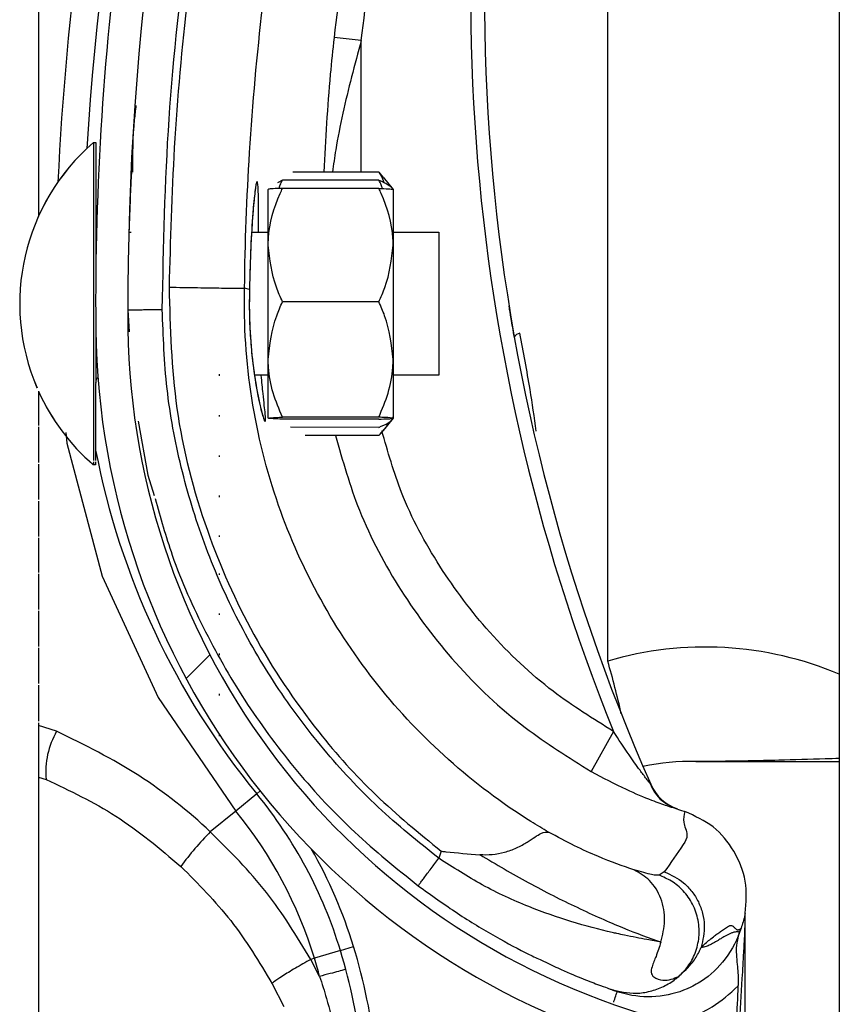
# Model space of a CAD drawing. Header units: inches. Extents: x 170 to 284, y 215 to 248.
# Tile 798 of 1056: x 235.4566 to 235.5179, y 224.2267 to 224.3004. Entities that reach past the tile are written whole.
import ezdxf

# ---------------------------------------------------------------- set-up
doc = ezdxf.new("R2010")
doc.units = ezdxf.units.IN
doc.header["$LTSCALE"] = 0.25
doc.header["$MEASUREMENT"] = 0
doc.layers.add('RH FRONT OF HOOD', color=7, linetype='Continuous')

msp = doc.modelspace()

# ---------------------------------------------------------------- hatches: boundary and pattern name
at = {"layer": 'RH FRONT OF HOOD'}
h = msp.add_hatch(dxfattribs=at)
h.set_pattern_fill('ANSI31', color=256, scale=0.34241245, angle=2.8e-322, style=0)
h.set_pattern_definition([(45, (225.4196035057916, 218.4993357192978), (-0.03026527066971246, 0.03026527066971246), [])])
edge = h.paths.add_edge_path(flags=0)
edge.add_arc((235.4928707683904, 224.1879290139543), 0.001712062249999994, 450.0000000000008, 472.2104203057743)
edge.add_line((235.4922235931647, 224.1895140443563), (235.4913110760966, 224.191748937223))
edge.add_arc((235.4928707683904, 224.1879290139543), 0.004126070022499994, 449.9999999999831, 472.2104203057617, ccw=False)
edge.add_arc((235.4928707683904, 224.1790262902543), 0.01302879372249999, 401.4761673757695, 449.99999999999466, ccw=False)
edge.add_arc((235.4886248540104, 224.1758760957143), 0.01830194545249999, 360, 400.06137300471, ccw=False)
edge.add_arc((235.4951649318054, 224.1758760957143), 0.01176186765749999, 292.1408576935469, 360, ccw=False)
edge.add_arc((235.4928707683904, 224.1791290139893), 0.01566536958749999, 235.2570680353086, 295.4307998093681, ccw=False)
edge.add_arc((235.4981096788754, 224.1872441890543), 0.02532140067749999, 212.8542481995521, 235.9809333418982, ccw=False)
edge.add_arc((235.4899602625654, 224.1808753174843), 0.01504902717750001, 172.1557183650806, 209.3146496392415, ccw=False)
edge.add_arc((235.5023898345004, 224.1795399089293), 0.02754708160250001, 453.308503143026, 532.9325737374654, ccw=False)
edge.add_arc((235.4991369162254, 224.2156301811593), 0.008748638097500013, 280.9586189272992, 427.9414322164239)
edge.add_arc((235.5189966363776, 224.2779834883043), 0.05672062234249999, 179.5706357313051, 253.00989973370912, ccw=False)
edge.add_arc((235.6773283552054, 224.2791819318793), 0.2150521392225, 163.4260275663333, 180.2060536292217, ccw=False)
edge.add_arc((235.4985548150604, 224.3313313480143), 0.02884824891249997, 465.15884346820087, 521.4137567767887, ccw=False)
edge.add_arc((235.4812287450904, 224.3858776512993), 0.0284373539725, 290.1205938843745, 343.7190675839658)
edge.add_arc((235.4940692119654, 224.3817002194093), 0.01494630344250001, 345.2914408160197, 400.5471921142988)
edge.add_arc((235.4906450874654, 224.3798854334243), 0.0187470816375, 397.9578745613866, 431.4396159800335)
edge.add_arc((235.4928707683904, 224.3847134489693), 0.0134739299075, 433.877557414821, 472.2736457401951)
edge.add_arc((235.4903026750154, 224.3917329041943), 0.006011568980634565, 474.982532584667, 495.7175736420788)
edge.add_arc((235.5000956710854, 224.3844737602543), 0.01816498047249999, 500.8992600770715, 540.0000000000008)
edge.add_arc((235.4928707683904, 224.3844737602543), 0.01094007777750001, 180, 270)
edge.add_arc((235.4928707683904, 224.3753998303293), 0.001866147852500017, 270, 285.642246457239)
edge.add_line((235.4933739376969, 224.3736027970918), (235.4940248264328, 224.3712781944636))
edge.add_arc((235.4928707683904, 224.3753998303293), 0.004280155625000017, 270.00000000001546, 285.6422464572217, ccw=False)
edge.add_arc((235.4928707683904, 224.3844737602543), 0.01335408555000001, 179.9999999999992, 270.00000000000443, ccw=False)
edge.add_arc((235.5000956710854, 224.3844737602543), 0.020578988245, 500.61135831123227, 540, ccw=False)
edge.add_arc((235.4903026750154, 224.3917329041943), 0.008425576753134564, 474.57766718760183, 496.4997109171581, ccw=False)
edge.add_arc((235.4928707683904, 224.3847134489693), 0.01588793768, 433.6903022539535, 472.4705806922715, ccw=False)
edge.add_arc((235.4906450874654, 224.3798854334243), 0.02116108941, 398.1045307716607, 431.57717173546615, ccw=False)
edge.add_arc((235.4940692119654, 224.3817002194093), 0.01736031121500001, 345.180248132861, 400.3658533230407, ccw=False)
edge.add_arc((235.4812287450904, 224.3858776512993), 0.030851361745, 289.9181572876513, 343.77953759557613, ccw=False)
edge.add_arc((235.4985548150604, 224.3313313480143), 0.02643424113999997, 464.9417095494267, 521.3236131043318)
edge.add_arc((235.6773283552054, 224.2791819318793), 0.21263813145, 523.4376684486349, 540.2096895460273)
edge.add_arc((235.5189966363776, 224.2779834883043), 0.05430661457, 539.5566266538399, 613.1145348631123)
edge.add_arc((235.4991369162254, 224.2156301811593), 0.01116264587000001, 280.0610388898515, 428.5290871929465, ccw=False)
edge.add_arc((235.5023898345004, 224.1795399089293), 0.02513307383, 452.9714001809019, 532.9706577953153)
edge.add_arc((235.4899602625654, 224.1808753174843), 0.01263501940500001, 532.0830472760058, 568.9826967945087)
edge.add_arc((235.4981096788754, 224.1872441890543), 0.022907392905, 213.0443063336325, 236.0197152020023)
edge.add_arc((235.4928707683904, 224.1791290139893), 0.01325136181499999, 235.1922404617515, 295.7352497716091)
edge.add_arc((235.4951649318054, 224.1758760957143), 0.009347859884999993, 291.7225241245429, 360)
edge.add_arc((235.4886248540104, 224.1758760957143), 0.01588793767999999, 360, 399.952178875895)
edge.add_arc((235.4928707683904, 224.1790262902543), 0.01061478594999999, 401.6345013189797, 450.0000000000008)

# ---------------------------------------------------------------- linework, layer by layer
for p, q in [((235.4579948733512, 224.3444764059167), (235.4579948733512, 224.285685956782)), ((235.5179170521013, 224.3444764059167), (235.5179170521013, 220.1798849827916)), ((235.5005924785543, 224.2524116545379), (235.5005924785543, 224.3178323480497)), ((235.4821542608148, 224.2988486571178), (235.4801128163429, 224.2990688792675)), ((235.482151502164, 224.2889969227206), (235.4821542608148, 224.2988486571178)), ((235.462109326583, 224.2912044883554), (235.4621041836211, 224.2687144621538)), ((235.4621077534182, 224.2912044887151), (235.462109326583, 224.2912044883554)), ((235.462109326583, 224.2912044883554), (235.4622805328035, 224.2912044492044)), ((235.4622805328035, 224.2912044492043), (235.462277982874, 224.2800536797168)), ((235.4649657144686, 224.2892678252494), (235.4649658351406, 224.2892700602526)), ((235.4762588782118, 224.2883916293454), (235.4758719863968, 224.2882054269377)), ((235.4834666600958, 224.2883899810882), (235.4762588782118, 224.2883916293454)), ((235.4834667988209, 224.2889966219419), (235.4770317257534, 224.288998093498)), ((235.4834667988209, 224.2889966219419), (235.4837716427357, 224.2886074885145)), ((235.483794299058, 224.2886257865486), (235.4845365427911, 224.2877067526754)), ((235.4751877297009, 224.2835394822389), (235.4751886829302, 224.2877079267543)), ((235.4834665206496, 224.2877801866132), (235.4762587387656, 224.2877818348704)), ((235.4845365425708, 224.2877057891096), (235.4845355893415, 224.2835373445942)), ((235.4647567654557, 224.2845011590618), (235.4649279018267, 224.2845011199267)), ((235.4739452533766, 224.2844990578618), (235.4751879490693, 224.2844987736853)), ((235.4845358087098, 224.2844966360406), (235.4879599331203, 224.2844958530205)), ((235.4879599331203, 224.2844958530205), (235.4879576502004, 224.2745127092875)), ((235.4751857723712, 224.2749801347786), (235.4751877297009, 224.2835394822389)), ((235.4845355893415, 224.2835373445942), (235.4845336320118, 224.2749779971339)), ((235.4737868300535, 224.2802137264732), (235.4734166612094, 224.2803181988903)), ((235.4737868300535, 224.2802137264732), (235.4737869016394, 224.2802135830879)), ((235.4834645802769, 224.2792949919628), (235.4762567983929, 224.2792966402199)), ((235.4646907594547, 224.2787046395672), (235.4647921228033, 224.2770613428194)), ((235.4622774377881, 224.2776700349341), (235.4622753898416, 224.2687144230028)), ((235.4751847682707, 224.2705892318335), (235.4751857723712, 224.2749801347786)), ((235.4845336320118, 224.2749779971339), (235.4845326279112, 224.2705870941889)), ((235.4879576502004, 224.2745127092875), (235.4879574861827, 224.2737954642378)), ((235.4715201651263, 224.2738697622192), (235.4715201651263, 224.2737543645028)), ((235.4751855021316, 224.2737983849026), (235.4741646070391, 224.2737986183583)), ((235.4879574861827, 224.2737954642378), (235.4845333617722, 224.2737962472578)), ((235.4579948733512, 224.2726124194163), (235.4579948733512, 224.2700524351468)), ((235.4715201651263, 224.2708222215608), (235.4715201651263, 224.2707079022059)), ((235.4834626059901, 224.2706614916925), (235.476254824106, 224.2706631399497)), ((235.4579948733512, 224.2699444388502), (235.4579948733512, 224.2672661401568)), ((235.465457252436, 224.2703656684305), (235.4661862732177, 224.2663326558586)), ((235.4834625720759, 224.2705131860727), (235.4762547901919, 224.2705148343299)), ((235.4834624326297, 224.2699033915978), (235.4768543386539, 224.2699049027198)), ((235.4845326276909, 224.2705861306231), (235.4837899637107, 224.2696674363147)), ((235.4834622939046, 224.2692967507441), (235.4779448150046, 224.2692980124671)), ((235.4621041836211, 224.2687144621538), (235.4621038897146, 224.2674292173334)), ((235.4622753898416, 224.2687144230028), (235.4622750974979, 224.2674360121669)), ((235.465621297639, 224.2689556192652), (235.4656212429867, 224.2689559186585)), ((235.4715201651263, 224.267802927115), (235.4715201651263, 224.2676893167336)), ((235.4579948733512, 224.2671587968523), (235.4579948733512, 224.264495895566)), ((235.4621038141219, 224.2670986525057), (235.4621022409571, 224.2670986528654)), ((235.462103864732, 224.2673199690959), (235.4621038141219, 224.2670986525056)), ((235.4622750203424, 224.2670986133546), (235.4621038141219, 224.2670986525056)), ((235.4622750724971, 224.2673266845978), (235.4622750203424, 224.2670986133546)), ((235.4661862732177, 224.2663326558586), (235.4666478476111, 224.2648134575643)), ((235.4715201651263, 224.2648010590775), (235.4715201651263, 224.2646903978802)), ((235.4579948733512, 224.2643912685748), (235.4579948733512, 224.2617406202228)), ((235.4715201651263, 224.2618154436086), (235.4715201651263, 224.2617026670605)), ((235.4579948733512, 224.2616340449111), (235.4579948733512, 224.2590401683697)), ((235.4579948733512, 224.258933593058), (235.4579948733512, 224.256282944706)), ((235.4715201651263, 224.2589715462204), (235.4715201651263, 224.2588587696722)), ((235.4579948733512, 224.2561783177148), (235.4579948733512, 224.2535154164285)), ((235.4715201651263, 224.2559838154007), (235.4715201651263, 224.2558731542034)), ((235.4579948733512, 224.253408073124), (235.4579948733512, 224.2507297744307)), ((235.4715201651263, 224.2529848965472), (235.4715201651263, 224.2528712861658)), ((235.4579948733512, 224.250621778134), (235.4579948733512, 224.2479184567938)), ((235.4715201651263, 224.2499663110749), (235.4715201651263, 224.24985199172)), ((235.4579948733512, 224.2478094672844), (235.4579948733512, 224.080238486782)), ((235.4593588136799, 224.2471694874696), (235.4579948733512, 224.247604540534)), ((235.5010251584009, 224.2471490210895), (235.4993421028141, 224.2441693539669)), ((235.4715201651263, 224.246919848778), (235.4715201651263, 224.2468044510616)), ((235.4579948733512, 224.2437406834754), (235.4585634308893, 224.2435669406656)), ((235.4743255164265, 224.2424898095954), (235.4745845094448, 224.2427018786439)), ((235.4743255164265, 224.2424898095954), (235.472752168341, 224.2412015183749)), ((235.472752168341, 224.2412015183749), (235.470855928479, 224.2396488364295)), ((235.5056162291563, 224.2414255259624), (235.5060348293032, 224.24127853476)), ((235.5060348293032, 224.24127853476), (235.5063668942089, 224.2411547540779)), ((235.4881326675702, 224.2381955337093), (235.4879502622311, 224.2376667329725)), ((235.5048214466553, 224.2366582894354), (235.5044359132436, 224.2363961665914)), ((235.5108807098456, 224.2335372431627), (235.5108807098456, 224.2335591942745)), ((235.5105511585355, 224.2324254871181), (235.5104548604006, 224.2321463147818)), ((235.5108807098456, 224.1805833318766), (235.5108807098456, 224.2330055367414)), ((235.4805866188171, 224.2307785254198), (235.4815692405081, 224.2310779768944)), ((235.4786414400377, 224.2301857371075), (235.4783757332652, 224.2301047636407)), ((235.4805866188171, 224.2307785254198), (235.4786414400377, 224.2301857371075)), ((235.4790297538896, 224.2288290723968), (235.4783757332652, 224.2301047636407)), ((235.4754854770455, 224.2282797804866), (235.4763567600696, 224.2265748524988)), ((235.5008114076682, 224.2278705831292), (235.5009782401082, 224.2278113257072)), ((235.5010567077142, 224.227783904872), (235.5013074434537, 224.2276963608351))]:
    msp.add_line(p, q, dxfattribs=at)
at = {"layer": 'RH FRONT OF HOOD', "flags": 128}
msp.add_lwpolyline([(235.4600371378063, 224.2695293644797), (235.4601103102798, 224.2687325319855), (235.4627685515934, 224.2587776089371), (235.4669411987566, 224.2496933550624), (235.4727521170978, 224.2412015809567), (235.472752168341, 224.2412015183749), (235.472752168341, 224.2412015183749)], dxfattribs=at)
at = {"layer": 'RH FRONT OF HOOD'}
for centre, radius, start, end in [((235.6772931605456, 224.2777984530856), 0.2160622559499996, 161.092978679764, 176.5597220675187), ((235.6773283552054, 224.2791819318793), 0.2150521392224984, 163.4260275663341, 180.2060536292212), ((235.6773283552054, 224.2791819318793), 0.2126381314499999, 163.4376684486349, 180.2096895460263), ((235.6368884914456, 224.3020926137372), 0.1465525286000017, 165.3406183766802, 202.0185750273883), ((235.6368884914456, 224.3020926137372), 0.1455252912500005, 165.3544246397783, 203.870550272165), ((235.6772931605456, 224.2777984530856), 0.2180957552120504, 167.1792232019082, 177.2535733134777), ((235.4725244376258, 224.2791491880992), 0.01593228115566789, 130.8294767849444, 203.262753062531), ((235.4725260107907, 224.2791491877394), 0.01593228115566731, 130.8294767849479, 203.2623082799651), ((235.4628269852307, 224.2850494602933), 0.0005478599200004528, 179.9868977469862, 208.3635278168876), ((235.5189966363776, 224.2779834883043), 0.05672062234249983, 179.5706357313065, 253.009899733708), ((235.5189966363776, 224.2779834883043), 0.05430661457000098, 179.5566266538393, 253.114534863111), ((235.4940877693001, 224.2764140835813), 0.0005320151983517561, 98.82251519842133, 154.8284159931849), ((235.4628242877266, 224.2732533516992), 0.0005478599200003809, 134.5651049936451, 179.98689774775), ((235.4725260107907, 224.2791491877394), 0.01593228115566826, 204.2089178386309, 229.1443187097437), ((235.4725244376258, 224.2791491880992), 0.01593228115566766, 204.2227105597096, 229.1443187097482), ((235.5190986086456, 224.2791509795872), 0.05786770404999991, 190.9018913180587, 219.3113539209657), ((235.5078891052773, 224.2277891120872), 0.02568093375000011, 67.01549504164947, 106.5066258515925), ((235.4443704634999, 224.2358897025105), 0.05859940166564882, 12.39253660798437, 16.37646921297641), ((235.4646553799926, 224.2441110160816), 0.006116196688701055, 149.995964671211, 185.1035778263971), ((235.5067717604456, 224.2277891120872), 0.01712062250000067, 88.6104970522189, 101.9466001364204), ((235.5071993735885, 224.245418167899), 0.0005136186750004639, 268.6104970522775, 270.0142555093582), ((235.5069423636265, 224.2445883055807), 0.003424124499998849, 203.8705502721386, 250.622411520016), ((235.4478325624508, 224.2207968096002), 0.03424124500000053, 16.94846748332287, 39.31135392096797), ((235.4478325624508, 224.2207968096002), 0.0322077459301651, 16.94846748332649, 39.31135392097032), ((235.4872691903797, 224.2234489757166), 0.02306145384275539, 135.3749046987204, 143.8386130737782), ((235.4478325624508, 224.2207968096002), 0.03526848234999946, 16.94846748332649, 29.83866097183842), ((235.4393165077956, 224.2182015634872), 0.04417120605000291, 355.7713036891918, 16.9484674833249), ((235.4393165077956, 224.2182015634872), 0.04111046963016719, 14.98049646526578, 16.94846748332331), ((235.4393165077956, 224.2182015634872), 0.04314396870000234, 355.771303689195, 16.94846748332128)]:
    msp.add_arc(centre, radius, start, end, dxfattribs=at)
for points, knots in [([(235.4672588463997, 224.2787103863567), (235.4673576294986, 224.2834657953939), (235.4675557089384, 224.2930013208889), (235.4691652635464, 224.3073102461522), (235.4716220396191, 224.3216198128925), (235.4741193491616, 224.3310236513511), (235.4753710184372, 224.3357369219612)], [0, 0, 0, 0, 0.2468628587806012, 0.4950083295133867, 0.74689458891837, 1, 1, 1, 1]), ([(235.4877024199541, 224.3360038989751), (235.4872743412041, 224.3345745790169), (235.4856894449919, 224.3292827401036), (235.4833942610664, 224.3199846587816), (235.4813276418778, 224.3090753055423), (235.4804763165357, 224.30206300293), (235.4801128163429, 224.2990688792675)], [0, 0, 0, 0, 0.1185397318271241, 0.4388752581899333, 0.7604101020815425, 1, 1, 1, 1]), ([(235.4757838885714, 224.33524860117), (235.4748098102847, 224.3316184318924), (235.472858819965, 224.3243475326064), (235.4706805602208, 224.3132667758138), (235.469069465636, 224.3020841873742), (235.4680587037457, 224.2911155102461), (235.4678640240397, 224.2838676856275), (235.4677705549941, 224.2803878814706)], [0, 0, 0, 0, 0.2027568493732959, 0.4061035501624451, 0.6088604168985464, 0.8122072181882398, 1, 1, 1, 1]), ([(235.4821542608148, 224.2988486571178), (235.4825139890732, 224.3018117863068), (235.4833546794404, 224.308736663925), (235.4853985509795, 224.3195332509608), (235.4876688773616, 224.328735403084), (235.4892416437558, 224.3339867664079), (235.4896652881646, 224.3354012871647)], [0, 0, 0, 0, 0.2395900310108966, 0.5599255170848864, 0.8814604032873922, 0.9999999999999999, 0.9999999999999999, 0.9999999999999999, 0.9999999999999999]), ([(235.4734166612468, 224.2803182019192), (235.4734166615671, 224.2803182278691), (235.473458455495, 224.2837045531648), (235.4737215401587, 224.2907512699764), (235.4746734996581, 224.3014244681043), (235.4762481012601, 224.312300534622), (235.4783665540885, 224.3230878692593), (235.480264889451, 224.3301629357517), (235.4812140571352, 224.3337004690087)], [0, 0, 0, 0, 1.439079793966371e-06, 0.1877923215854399, 0.3908439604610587, 0.5938956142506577, 0.7969478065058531, 1, 1, 1, 1]), ([(235.4801128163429, 224.2990688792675), (235.480015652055, 224.2981510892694), (235.4796607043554, 224.2947983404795), (235.4794749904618, 224.291438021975), (235.4793401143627, 224.2889975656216)], [0, 0, 0, 0, 0.2737425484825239, 0.9999999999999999, 0.9999999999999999, 0.9999999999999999, 0.9999999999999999]), ([(235.4821542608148, 224.2988486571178), (235.4819071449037, 224.2979397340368), (235.4811694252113, 224.2952263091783), (235.4804111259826, 224.2919322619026), (235.4800716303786, 224.289551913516), (235.4799925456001, 224.2889974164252)], [0, 0, 0, 0, 0.2786878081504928, 0.8319718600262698, 1, 1, 1, 1]), ([(235.4650542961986, 224.2889810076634), (235.4650597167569, 224.2902982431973), (235.4650666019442, 224.2919713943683), (235.4652720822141, 224.2936296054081), (235.4653157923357, 224.2939823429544)], [0, 0, 0, 0, 0.7872782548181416, 1, 1, 1, 1]), ([(235.4649657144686, 224.2892678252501), (235.4649604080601, 224.2891707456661), (235.4649550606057, 224.2890729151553), (235.4649171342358, 224.2883216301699), (235.4648605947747, 224.2872207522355), (235.464799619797, 224.2854071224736), (235.4647691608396, 224.2845011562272)], [0, 0, 0, 0, 0.3307707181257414, 0.3333292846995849, 0.6669765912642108, 1, 1, 1, 1]), ([(235.4744506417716, 224.2844989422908), (235.4744535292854, 224.284818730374), (235.4744643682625, 224.2860191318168), (235.4744594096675, 224.2874105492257), (235.474412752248, 224.2882700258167), (235.4743241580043, 224.2883574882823), (235.4741976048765, 224.2877067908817), (235.4740291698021, 224.2859844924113), (235.473866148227, 224.2834284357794), (235.4738138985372, 224.2813107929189), (235.4737868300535, 224.2802137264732)], [0, 0, 0, 0, 0.05114929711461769, 0.1920011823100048, 0.3334894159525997, 0.422421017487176, 0.5646212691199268, 0.7065362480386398, 0.8479681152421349, 1, 1, 1, 1]), ([(235.4760039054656, 224.2877704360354), (235.4760265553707, 224.2878619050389), (235.4760796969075, 224.2880765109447), (235.476193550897, 224.2882767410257), (235.4762588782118, 224.2883916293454)], [0, 0, 0, 0, 0.4262184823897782, 1, 1, 1, 1]), ([(235.4837213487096, 224.2877686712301), (235.4836987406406, 224.2878601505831), (235.4836456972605, 224.2880747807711), (235.4835319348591, 224.2882750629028), (235.4834666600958, 224.2883899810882)], [0, 0, 0, 0, 0.4262184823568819, 1, 1, 1, 1]), ([(235.4834666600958, 224.2883899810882), (235.4837186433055, 224.2882799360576), (235.4842285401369, 224.288057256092), (235.4845130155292, 224.2877860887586), (235.4845321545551, 224.2876308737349), (235.4845365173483, 224.2875954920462)], [0, 0, 0, 0, 0.4299704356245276, 0.8700602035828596, 1, 1, 1, 1]), ([(235.4838534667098, 224.2882036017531), (235.4837985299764, 224.288384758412), (235.483715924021, 224.2886571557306), (235.4835293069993, 224.2889114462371), (235.4834667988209, 224.2889966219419)], [0, 0, 0, 0, 0.6650456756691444, 1, 1, 1, 1]), ([(235.4742490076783, 224.2878406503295), (235.4742491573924, 224.2878411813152), (235.474256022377, 224.2878655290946), (235.4742244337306, 224.2877286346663), (235.4741798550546, 224.2874134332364), (235.4741325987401, 224.2869503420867), (235.474108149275, 224.2867107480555)], [0, 0, 0, 0, 0.005301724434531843, 0.2431048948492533, 0.6083977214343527, 1, 1, 1, 1]), ([(235.4751877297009, 224.283539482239), (235.4751911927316, 224.2837073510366), (235.4752182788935, 224.2850203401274), (235.4756499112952, 224.2864599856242), (235.4761994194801, 224.2876530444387), (235.4762587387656, 224.2877818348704)], [0, 0, 0, 0, 0.1156468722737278, 0.904534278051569, 1, 1, 1, 1]), ([(235.4762587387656, 224.2877818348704), (235.476006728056, 224.2877716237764), (235.4754967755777, 224.2877509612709), (235.4752122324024, 224.2877257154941), (235.4751930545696, 224.287711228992), (235.4751886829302, 224.2877079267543)], [0, 0, 0, 0, 0.4299704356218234, 0.8700602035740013, 0.9999999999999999, 0.9999999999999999, 0.9999999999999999, 0.9999999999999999]), ([(235.4845355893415, 224.2835373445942), (235.4845322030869, 224.2837052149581), (235.4845057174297, 224.2850182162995), (235.484074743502, 224.286458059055), (235.4835257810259, 224.2876513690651), (235.4834665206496, 224.2877801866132)], [0, 0, 0, 0, 0.1156468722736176, 0.9045342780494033, 0.9999999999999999, 0.9999999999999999, 0.9999999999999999, 0.9999999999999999]), ([(235.4834665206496, 224.2877801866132), (235.4837185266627, 224.287769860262), (235.4842284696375, 224.2877489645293), (235.4845130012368, 224.287723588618), (235.4845321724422, 224.2877090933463), (235.4845365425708, 224.2877057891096)], [0, 0, 0, 0, 0.4299704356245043, 0.8700602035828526, 0.9999999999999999, 0.9999999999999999, 0.9999999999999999, 0.9999999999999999]), ([(235.474108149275, 224.2867107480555), (235.4741034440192, 224.2866671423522), (235.474068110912, 224.2863396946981), (235.473995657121, 224.2853994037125), (235.4739036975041, 224.2839042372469), (235.4738306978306, 224.2821278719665), (235.4737956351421, 224.2808580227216), (235.4737876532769, 224.2802082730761), (235.4737876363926, 224.2802068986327)], [0, 0, 0, 0, 0.03583539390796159, 0.2690981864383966, 0.5116419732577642, 0.7561140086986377, 0.9994840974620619, 1, 1, 1, 1]), ([(235.4762567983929, 224.2792966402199), (235.4760939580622, 224.2796550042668), (235.4754778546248, 224.2810108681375), (235.4753107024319, 224.2824677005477), (235.4751877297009, 224.2835394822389)], [0, 0, 0, 0, 0.2643068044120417, 1, 1, 1, 1]), ([(235.4834645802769, 224.2792949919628), (235.4836275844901, 224.2796532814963), (235.484244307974, 224.2810088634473), (235.4844121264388, 224.2824656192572), (235.4845355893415, 224.2835373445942)], [0, 0, 0, 0, 0.2643068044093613, 1, 1, 1, 1]), ([(235.4677701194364, 224.2803878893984), (235.4678528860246, 224.2773505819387), (235.4680211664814, 224.2711751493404), (235.4703106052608, 224.2623881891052), (235.4739249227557, 224.2542215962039), (235.4783397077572, 224.2476415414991), (235.4831487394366, 224.2422568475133), (235.486462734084, 224.2395563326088), (235.4881326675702, 224.2381955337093)], [0, 0, 0, 0, 0.1870908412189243, 0.3803918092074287, 0.5558755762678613, 0.7364481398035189, 0.8671952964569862, 1, 1, 1, 1]), ([(235.4677701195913, 224.2803878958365), (235.4684942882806, 224.2803765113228), (235.4699426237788, 224.2803537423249), (235.4717837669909, 224.2803257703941), (235.4730987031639, 224.2803097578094), (235.4733106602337, 224.2803153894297), (235.4734166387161, 224.2803182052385)], [0, 0, 0, 0, 0.2500007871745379, 0.5000009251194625, 0.7500005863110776, 1, 1, 1, 1]), ([(235.4961599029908, 224.2396276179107), (235.495718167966, 224.2398903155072), (235.4930706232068, 224.2414647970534), (235.488545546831, 224.2448961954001), (235.4832144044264, 224.2504975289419), (235.4789261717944, 224.2569373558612), (235.4756768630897, 224.2641633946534), (235.4737172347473, 224.2720382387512), (235.4733464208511, 224.2775662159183), (235.4734166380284, 224.2803181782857), (235.4734166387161, 224.2803182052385)], [0, 0, 0, 0, 0.03155846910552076, 0.1891461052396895, 0.34673388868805, 0.5043277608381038, 0.6619226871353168, 0.8309600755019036, 0.9999983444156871, 1, 1, 1, 1]), ([(235.4737882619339, 224.2802046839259), (235.4737869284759, 224.2801622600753), (235.4737660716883, 224.2794987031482), (235.4737713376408, 224.2781671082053), (235.4738652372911, 224.2763435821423), (235.4739845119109, 224.2750391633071), (235.474071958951, 224.2744443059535), (235.4740887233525, 224.2743302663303)], [0, 0, 0, 0, 0.02096907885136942, 0.3279800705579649, 0.6261032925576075, 0.928320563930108, 1, 1, 1, 1]), ([(235.4737869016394, 224.2802135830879), (235.4737791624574, 224.2797585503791), (235.4737547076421, 224.2783207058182), (235.4738774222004, 224.2759104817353), (235.474193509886, 224.2733690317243), (235.4745765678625, 224.2714418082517), (235.4748587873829, 224.2704578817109), (235.4750039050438, 224.2702219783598), (235.4749921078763, 224.2707800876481), (235.4748342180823, 224.2720316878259), (235.4747148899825, 224.2733185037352), (235.4746703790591, 224.2737985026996)], [0, 0, 0, 0, 0.05799721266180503, 0.1832636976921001, 0.306412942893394, 0.4347166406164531, 0.5675677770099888, 0.660949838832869, 0.7922661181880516, 0.9225125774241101, 1, 1, 1, 1]), ([(235.4751857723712, 224.2749801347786), (235.4753138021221, 224.2760912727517), (235.4754845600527, 224.2775732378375), (235.4761022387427, 224.2789517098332), (235.4762567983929, 224.2792966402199)], [0, 0, 0, 0, 0.7497733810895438, 0.9999999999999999, 0.9999999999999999, 0.9999999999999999, 0.9999999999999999]), ([(235.4845336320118, 224.2749779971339), (235.4844061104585, 224.2760891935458), (235.4842360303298, 224.2775712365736), (235.4836189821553, 224.2789499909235), (235.4834645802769, 224.2792949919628)], [0, 0, 0, 0, 0.7497733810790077, 1, 1, 1, 1]), ([(235.4936062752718, 224.2766403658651), (235.4935204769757, 224.2771325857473), (235.493358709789, 224.278060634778), (235.4932206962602, 224.2789155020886), (235.493212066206, 224.2789692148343), (235.4932087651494, 224.2789897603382)], [0, 0, 0, 0, 0.4108597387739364, 0.7746496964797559, 1, 1, 1, 1]), ([(235.4646907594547, 224.2787046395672), (235.4647250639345, 224.2787047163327), (235.464777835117, 224.2787048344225), (235.4650980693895, 224.2787055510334), (235.465429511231, 224.2787062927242), (235.4658409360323, 224.2787072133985), (235.4664388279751, 224.2787085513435), (235.4669357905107, 224.2787096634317), (235.4672588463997, 224.2787103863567)], [0, 0, 0, 0, 0.2394568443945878, 0.3683606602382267, 0.5000000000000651, 0.631639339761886, 0.7605431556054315, 1, 1, 1, 1]), ([(235.4879502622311, 224.2376667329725), (235.4864056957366, 224.2389082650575), (235.4833140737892, 224.2413933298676), (235.479256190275, 224.2457660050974), (235.4756823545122, 224.2505419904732), (235.4726939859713, 224.2557160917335), (235.4703033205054, 224.2611914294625), (235.4685805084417, 224.2669074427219), (235.4674751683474, 224.2727700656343), (235.4673308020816, 224.276734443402), (235.4672588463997, 224.2787103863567)], [0, 0, 0, 0, 0.1247413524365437, 0.2496837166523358, 0.3746881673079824, 0.4999855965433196, 0.6253465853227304, 0.7503062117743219, 0.8755465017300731, 1, 1, 1, 1]), ([(235.4952423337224, 224.2696242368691), (235.4950950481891, 224.2706634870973), (235.4947454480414, 224.27313027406), (235.4942771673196, 224.275543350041), (235.4940061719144, 224.2769398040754)], [0, 0, 0, 0, 0.4212971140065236, 1, 1, 1, 1]), ([(235.4740887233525, 224.2743302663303), (235.4741412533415, 224.2739423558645), (235.4742641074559, 224.2730351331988), (235.4744843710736, 224.2719330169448), (235.4746659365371, 224.2711607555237), (235.4747813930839, 224.2707914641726), (235.4747841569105, 224.2707844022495), (235.4747849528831, 224.2707823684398)], [0, 0, 0, 0, 0.1981000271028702, 0.4633049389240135, 0.7305309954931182, 0.922393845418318, 1, 1, 1, 1]), ([(235.476254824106, 224.2706631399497), (235.4760029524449, 224.271260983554), (235.4754932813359, 224.2724707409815), (235.4752090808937, 224.2739442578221), (235.4751900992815, 224.2747878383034), (235.4751857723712, 224.2749801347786)], [0, 0, 0, 0, 0.4299704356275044, 0.870060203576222, 0.9999999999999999, 0.9999999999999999, 0.9999999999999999, 0.9999999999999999]), ([(235.4834626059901, 224.2706614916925), (235.4837147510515, 224.2712592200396), (235.4842249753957, 224.27246874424), (235.4845098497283, 224.273942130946), (235.4845292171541, 224.2747857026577), (235.4845336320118, 224.2749779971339)], [0, 0, 0, 0, 0.4299704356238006, 0.8700602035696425, 1, 1, 1, 1]), ([(235.4751847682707, 224.2705892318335), (235.4753125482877, 224.2706082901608), (235.475482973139, 224.2706337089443), (235.4761003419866, 224.2706572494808), (235.476254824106, 224.2706631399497)], [0, 0, 0, 0, 0.7497733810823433, 1, 1, 1, 1]), ([(235.4834624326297, 224.2699033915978), (235.4837144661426, 224.2700133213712), (235.4842244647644, 224.2702357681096), (235.4845090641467, 224.2705068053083), (235.4845282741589, 224.2706620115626), (235.4845326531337, 224.2706973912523)], [0, 0, 0, 0, 0.4299704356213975, 0.8700602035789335, 1, 1, 1, 1]), ([(235.4845326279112, 224.2705870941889), (235.4844048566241, 224.2706062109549), (235.484234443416, 224.2706317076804), (235.4836170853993, 224.2706555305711), (235.4834626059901, 224.2706614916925)], [0, 0, 0, 0, 0.7497733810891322, 0.9999999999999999, 0.9999999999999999, 0.9999999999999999, 0.9999999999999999]), ([(235.4762547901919, 224.2705148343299), (235.4760027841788, 224.2705251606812), (235.475492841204, 224.2705460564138), (235.4752083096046, 224.2705714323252), (235.4751891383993, 224.2705859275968), (235.4751847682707, 224.2705892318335)], [0, 0, 0, 0, 0.4299704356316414, 0.870060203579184, 0.9999999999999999, 0.9999999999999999, 0.9999999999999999, 0.9999999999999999]), ([(235.4834622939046, 224.2692967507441), (235.4837449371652, 224.2695855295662), (235.4840557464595, 224.2699030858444), (235.4841781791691, 224.2702404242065), (235.4841892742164, 224.2702709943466)], [0, 0, 0, 0, 0.9093784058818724, 1, 1, 1, 1]), ([(235.4834625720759, 224.2705131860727), (235.4837145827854, 224.2705233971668), (235.4842245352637, 224.2705440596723), (235.4845090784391, 224.270569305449), (235.4845282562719, 224.2705837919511), (235.4845326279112, 224.2705870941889)], [0, 0, 0, 0, 0.4299704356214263, 0.8700602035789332, 1, 1, 1, 1]), ([(235.4802228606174, 224.2692974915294), (235.4807577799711, 224.2674102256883), (235.481909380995, 224.2633472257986), (235.4849934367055, 224.2576001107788), (235.4891407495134, 224.2520911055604), (235.4939725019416, 224.2475178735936), (235.497662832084, 224.2452165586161), (235.4993421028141, 224.2441693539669)], [0, 0, 0, 0, 0.1810254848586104, 0.3897206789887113, 0.598415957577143, 0.8172607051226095, 1, 1, 1, 1]), ([(235.5010251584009, 224.2471490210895), (235.4994889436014, 224.2481070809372), (235.4961130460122, 224.2502124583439), (235.4916918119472, 224.2543957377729), (235.4879016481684, 224.2594368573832), (235.4851478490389, 224.2645392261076), (235.4841348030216, 224.268090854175), (235.4836891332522, 224.2696533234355)], [0, 0, 0, 0, 0.1859244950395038, 0.4085770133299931, 0.6208996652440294, 0.8332222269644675, 1, 1, 1, 1]), ([(235.4667175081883, 224.2645841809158), (235.4671183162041, 224.2631604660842), (235.4680855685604, 224.2597246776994), (235.4704158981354, 224.2545499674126), (235.4735385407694, 224.2491127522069), (235.4772947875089, 224.244100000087), (235.4815534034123, 224.2395179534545), (235.484791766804, 224.2369132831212), (235.4864081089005, 224.2356132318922)], [0, 0, 0, 0, 0.1242895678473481, 0.2999425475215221, 0.4755260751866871, 0.6508346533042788, 0.8257234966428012, 1, 1, 1, 1]), ([(235.470855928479, 224.2396488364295), (235.4708559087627, 224.2396488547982), (235.4691947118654, 224.2411965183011), (235.465569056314, 224.2441170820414), (235.4614515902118, 224.2461408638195), (235.4593588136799, 224.2471694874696)], [0, 0, 0, 0, 5.836249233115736e-06, 0.4917349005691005, 1, 1, 1, 1]), ([(235.5037223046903, 224.24331835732), (235.5037185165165, 224.2433228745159), (235.5036508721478, 224.2434035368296), (235.5034090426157, 224.2437086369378), (235.5028892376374, 224.2443981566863), (235.502047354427, 224.2455754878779), (235.501406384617, 224.2465621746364), (235.5010251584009, 224.2471490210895)], [0, 0, 0, 0, 0.005253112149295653, 0.09380336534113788, 0.2660256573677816, 0.5634579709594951, 1, 1, 1, 1]), ([(235.5179170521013, 224.2451355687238), (235.5175664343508, 224.2451237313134), (235.5160064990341, 224.245071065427), (235.5137494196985, 224.2450040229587), (235.5113617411, 224.2449494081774), (235.5098071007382, 224.2449246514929), (235.508809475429, 224.2449136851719), (235.5081758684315, 224.2449088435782), (235.5077759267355, 224.244906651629), (235.5075241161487, 224.2449056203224), (235.5073506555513, 224.2449050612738), (235.5072420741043, 224.2449047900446), (235.5071927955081, 224.2449046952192), (235.5071886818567, 224.2449046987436), (235.5071869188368, 224.244904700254)], [0, 0, 0, 0, 0.0904838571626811, 0.4025722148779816, 0.6140598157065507, 0.7523489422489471, 0.8411803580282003, 0.8978729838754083, 0.9340902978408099, 0.9574251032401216, 0.9727591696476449, 0.9884414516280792, 0.995046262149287, 1, 1, 1, 1]), ([(235.5071995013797, 224.2449045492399), (235.5072010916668, 224.2449045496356), (235.5072048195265, 224.2449045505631), (235.50725523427, 224.2449045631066), (235.5073657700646, 224.2449045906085), (235.5075419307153, 224.2449046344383), (235.5077987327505, 224.244904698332), (235.5082066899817, 224.2449047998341), (235.5088529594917, 224.2449049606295), (235.5098695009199, 224.2449052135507), (235.511449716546, 224.2449056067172), (235.5138623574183, 224.2449062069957), (235.5160935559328, 224.2449067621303), (235.5176071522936, 224.2449071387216), (235.5179170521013, 224.2449072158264)], [0, 0, 0, 0, 0.004737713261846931, 0.01110587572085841, 0.02657793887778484, 0.04194739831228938, 0.06549174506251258, 0.102166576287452, 0.1596760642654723, 0.2498373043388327, 0.3901314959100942, 0.6042895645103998, 0.9189806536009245, 1, 1, 1, 1]), ([(235.4993421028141, 224.2441693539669), (235.5002181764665, 224.2437011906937), (235.5017588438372, 224.2428778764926), (235.5037419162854, 224.2420535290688), (235.5049897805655, 224.2416079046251), (235.5054620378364, 224.2414670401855), (235.5055964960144, 224.2414325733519), (235.5055965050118, 224.2414325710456)], [0, 0, 0, 0, 0.3699466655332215, 0.6505899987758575, 0.8492685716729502, 0.9999899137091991, 1, 1, 1, 1]), ([(235.4585634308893, 224.2435669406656), (235.4603467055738, 224.2427247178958), (235.4639754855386, 224.241010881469), (235.4670743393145, 224.2383897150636), (235.468650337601, 224.2370566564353)], [0, 0, 0, 0, 0.491425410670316, 1, 1, 1, 1]), ([(235.503722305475, 224.2433183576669), (235.5038770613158, 224.2430023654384), (235.5041465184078, 224.2424521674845), (235.5048109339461, 224.2418057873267), (235.5053181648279, 224.2415649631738), (235.5055965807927, 224.2414327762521)], [0, 0, 0, 0, 0.3783552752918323, 0.6587829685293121, 1, 1, 1, 1]), ([(235.5038111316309, 224.243202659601), (235.5038085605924, 224.2432060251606), (235.503802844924, 224.2432135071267), (235.5037744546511, 224.2432508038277), (235.5037588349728, 224.2432713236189)], [0, 0, 0, 0, 0.4498228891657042, 1, 1, 1, 1]), ([(235.5063701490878, 224.2411628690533), (235.5062962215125, 224.2409083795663), (235.5061483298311, 224.2403992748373), (235.5066796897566, 224.2393763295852), (235.505948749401, 224.2382285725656), (235.5053045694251, 224.2373312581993), (235.5048214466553, 224.2366582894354)], [0, 0, 0, 0, 0.1666800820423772, 0.3334425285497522, 0.5000945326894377, 1, 1, 1, 1]), ([(235.5108807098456, 224.2335591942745), (235.5109409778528, 224.2343653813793), (235.5110614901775, 224.2359774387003), (235.5101197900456, 224.2382473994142), (235.5085795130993, 224.2401626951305), (235.5071067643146, 224.2408294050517), (235.506370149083, 224.2411628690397)], [0, 0, 0, 0, 0.2500474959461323, 0.4999967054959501, 0.7499165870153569, 0.9999999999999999, 0.9999999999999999, 0.9999999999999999, 0.9999999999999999]), ([(235.4783757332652, 224.2301047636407), (235.4773296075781, 224.2318242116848), (235.4752098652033, 224.2353082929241), (235.4723197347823, 224.2381895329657), (235.470855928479, 224.2396488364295)], [0, 0, 0, 0, 0.4935154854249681, 1, 1, 1, 1]), ([(235.4910162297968, 224.2379452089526), (235.4913255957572, 224.2379366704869), (235.4919606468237, 224.2379191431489), (235.4929043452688, 224.2381053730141), (235.4938165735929, 224.2384362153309), (235.4948095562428, 224.2390162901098), (235.495666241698, 224.2396344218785), (235.4959978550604, 224.2396305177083), (235.4961604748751, 224.239628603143)], [0, 0, 0, 0, 0.1136768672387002, 0.2333502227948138, 0.3620694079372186, 0.5019163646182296, 0.7557448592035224, 1, 1, 1, 1]), ([(235.5025519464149, 224.2368035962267), (235.501717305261, 224.2370914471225), (235.500450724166, 224.2375282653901), (235.4981314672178, 224.2385689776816), (235.4968195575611, 224.2392742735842), (235.4961604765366, 224.2396286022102)], [0, 0, 0, 0, 0.4901989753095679, 0.743884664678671, 1, 1, 1, 1]), ([(235.4864081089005, 224.2356132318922), (235.4864287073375, 224.2356406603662), (235.4864603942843, 224.2356828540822), (235.4866526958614, 224.2359389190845), (235.4868517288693, 224.236203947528), (235.4870987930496, 224.2365329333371), (235.4874578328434, 224.2370110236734), (235.4877562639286, 224.2374084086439), (235.4879502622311, 224.2376667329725)], [0, 0, 0, 0, 0.2394567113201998, 0.3683605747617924, 0.5000000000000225, 0.6316394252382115, 0.7605432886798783, 1, 1, 1, 1]), ([(235.5045674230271, 224.2314040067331), (235.5042286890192, 224.2314610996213), (235.5034195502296, 224.2315974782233), (235.5022678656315, 224.2318256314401), (235.5013526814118, 224.2320194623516), (235.5000942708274, 224.2322975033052), (235.4979616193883, 224.2328565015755), (235.4946324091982, 224.2340128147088), (235.4912216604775, 224.2355649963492), (235.489025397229, 224.2369760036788), (235.4879502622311, 224.2376667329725)], [0, 0, 0, 0, 0.08980644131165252, 0.2145219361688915, 0.2531624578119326, 0.2759662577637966, 0.4628905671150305, 0.637395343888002, 0.8224944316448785, 1, 1, 1, 1]), ([(235.4881326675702, 224.2381955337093), (235.4881441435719, 224.2381942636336), (235.4882585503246, 224.2381816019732), (235.4892205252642, 224.238077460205), (235.490169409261, 224.2379991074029), (235.4910154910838, 224.2379292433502)], [0, 0, 0, 0, 0.01193493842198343, 0.1189819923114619, 0.9999999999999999, 0.9999999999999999, 0.9999999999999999, 0.9999999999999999]), ([(235.4910167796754, 224.2379450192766), (235.4922352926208, 224.2372230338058), (235.4947380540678, 224.2357401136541), (235.4984191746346, 224.2339068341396), (235.5019179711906, 224.2323487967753), (235.5036695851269, 224.231725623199), (235.5045686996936, 224.2314057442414)], [0, 0, 0, 0, 0.2305257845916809, 0.4734878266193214, 0.7297379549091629, 1, 1, 1, 1]), ([(235.468650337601, 224.2370566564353), (235.4699508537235, 224.2357498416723), (235.4725864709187, 224.233101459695), (235.4745107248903, 224.2299010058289), (235.4754854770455, 224.2282797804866)], [0, 0, 0, 0, 0.4934389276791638, 1, 1, 1, 1]), ([(235.5045681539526, 224.2314024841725), (235.5046954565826, 224.2319324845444), (235.5049599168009, 224.2330335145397), (235.5046425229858, 224.2346959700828), (235.503823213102, 224.236084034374), (235.502965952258, 224.2365694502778), (235.5025530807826, 224.2368032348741)], [0, 0, 0, 0, 0.2405618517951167, 0.4997464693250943, 0.7590693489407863, 1, 1, 1, 1]), ([(235.5044359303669, 224.2363961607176), (235.5043104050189, 224.2363888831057), (235.5040595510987, 224.2363743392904), (235.5030597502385, 224.2366588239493), (235.5025602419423, 224.2368009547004)], [0, 0, 0, 0, 0.5003922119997, 1, 1, 1, 1]), ([(235.5058986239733, 224.2288256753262), (235.5061410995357, 224.2290662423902), (235.5066525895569, 224.2295737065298), (235.5071863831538, 224.2305838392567), (235.5074725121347, 224.2317712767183), (235.5074109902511, 224.2330431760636), (235.5069942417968, 224.2342466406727), (235.5062862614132, 224.2352425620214), (235.5054144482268, 224.2359819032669), (235.5047506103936, 224.2362629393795), (235.5044359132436, 224.2363961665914)], [0, 0, 0, 0, 0.1098512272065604, 0.2317256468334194, 0.3631776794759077, 0.4999999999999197, 0.6368223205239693, 0.768274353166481, 0.8901487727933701, 1, 1, 1, 1]), ([(235.5048214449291, 224.2366582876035), (235.5053308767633, 224.2364194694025), (235.5061145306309, 224.2360520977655), (235.5069126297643, 224.235190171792), (235.5073992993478, 224.2344153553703), (235.5077101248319, 224.2335548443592), (235.507897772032, 224.2323954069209), (235.5077045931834, 224.2315520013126), (235.5075790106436, 224.2310037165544)], [0, 0, 0, 0, 0.239451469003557, 0.368345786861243, 0.4999761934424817, 0.631610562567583, 0.7605158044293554, 1, 1, 1, 1]), ([(235.4864081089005, 224.2356132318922), (235.4873896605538, 224.2349058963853), (235.4893284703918, 224.2335087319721), (235.4921724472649, 224.2318049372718), (235.4943151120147, 224.2306528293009), (235.4953342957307, 224.2301781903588), (235.4956372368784, 224.2300371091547)], [0, 0, 0, 0, 0.3013203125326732, 0.5951829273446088, 0.8796725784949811, 1, 1, 1, 1]), ([(235.5108807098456, 224.2335372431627), (235.510866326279, 224.2334729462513), (235.5107975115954, 224.2331653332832), (235.5106810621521, 224.2327548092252), (235.5105633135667, 224.2324354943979), (235.5105633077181, 224.2324354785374)], [0, 0, 0, 0, 0.2090106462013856, 0.9999607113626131, 1, 1, 1, 1]), ([(235.5108807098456, 224.2330055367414), (235.5108807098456, 224.2330108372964), (235.5108807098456, 224.2330426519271), (235.5108807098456, 224.2331478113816), (235.5108807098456, 224.2332920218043), (235.5108807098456, 224.2334615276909), (235.5108807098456, 224.2335069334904), (235.5108807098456, 224.2335372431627)], [0, 0, 0, 0, 0.01571398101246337, 0.09431738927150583, 0.3218612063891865, 0.5473229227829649, 0.9999999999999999, 0.9999999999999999, 0.9999999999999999, 0.9999999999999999]), ([(235.5075781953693, 224.2310013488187), (235.5076825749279, 224.2311006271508), (235.5079039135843, 224.2313111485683), (235.5082369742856, 224.2315931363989), (235.5085073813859, 224.231806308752), (235.5087101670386, 224.2319580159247), (235.5088391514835, 224.2320520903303), (235.5089708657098, 224.2321457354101), (235.5091053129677, 224.2322389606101), (235.5092492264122, 224.2323363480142), (235.5093973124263, 224.2324338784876), (235.5095308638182, 224.2325208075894), (235.5096298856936, 224.2325819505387), (235.5097005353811, 224.232624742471), (235.5097620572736, 224.2326446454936), (235.5098271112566, 224.2326456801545), (235.5098964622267, 224.232624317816), (235.5099700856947, 224.2325776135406), (235.510044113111, 224.2325031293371), (235.5101146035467, 224.2324379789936), (235.5101699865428, 224.2323876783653), (235.5102065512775, 224.2323568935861), (235.5102385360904, 224.2323315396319), (235.5102793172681, 224.2323189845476), (235.5103336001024, 224.2323164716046), (235.5103996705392, 224.2323336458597), (235.5104715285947, 224.2323681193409), (235.5105249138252, 224.2324071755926), (235.5105515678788, 224.232426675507)], [0, 0, 0, 0, 0.08480730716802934, 0.1798353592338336, 0.2850849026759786, 0.3228266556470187, 0.3617275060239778, 0.4017874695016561, 0.4430065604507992, 0.485384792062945, 0.5351510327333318, 0.5813528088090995, 0.6105805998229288, 0.6293562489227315, 0.6489120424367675, 0.6766412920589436, 0.7075477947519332, 0.7416323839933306, 0.7850907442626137, 0.8280699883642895, 0.8539878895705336, 0.8729964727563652, 0.8850957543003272, 0.9032140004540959, 0.9275168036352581, 0.9517481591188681, 0.9759089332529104, 1, 1, 1, 1]), ([(235.5100364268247, 224.2179845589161), (235.5101730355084, 224.2203457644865), (235.510379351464, 224.223911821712), (235.5106239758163, 224.2281291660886), (235.5107572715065, 224.2303393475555), (235.5108247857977, 224.23153981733), (235.5108516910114, 224.2321975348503), (235.5108646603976, 224.2325606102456), (235.5108712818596, 224.2327610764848), (235.5108748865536, 224.2328721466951), (235.5108770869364, 224.2329383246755), (235.5108784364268, 224.2329767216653), (235.5108793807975, 224.2330002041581), (235.5108799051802, 224.2330111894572), (235.5108802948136, 224.233016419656), (235.5108805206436, 224.2330169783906), (235.5108806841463, 224.2330137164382), (235.5108806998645, 224.2330087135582), (235.5108807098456, 224.2330055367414)], [0, 0, 0, 0, 0.4681368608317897, 0.7070129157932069, 0.8371325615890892, 0.9079072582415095, 0.9470740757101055, 0.9687898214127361, 0.9808770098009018, 0.9876679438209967, 0.9915546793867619, 0.9947708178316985, 0.9959953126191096, 0.9972287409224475, 0.9978484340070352, 0.9984730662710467, 0.9990304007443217, 1, 1, 1, 1]), ([(235.5105633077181, 224.2324354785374), (235.510563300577, 224.2324354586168), (235.5105033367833, 224.2322681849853), (235.5104411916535, 224.2320940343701), (235.5103790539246, 224.2319199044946)], [0, 0, 0, 0, 0.000119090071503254, 1, 1, 1, 1]), ([(235.5103790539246, 224.2319199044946), (235.5104015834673, 224.2319876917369), (235.5104523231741, 224.2321403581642), (235.5105158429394, 224.2323236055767), (235.5105511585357, 224.2324254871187)], [0, 0, 0, 0, 0.4440219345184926, 1, 1, 1, 1]), ([(235.5104548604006, 224.2321463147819), (235.5104548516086, 224.2321462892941), (235.5101731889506, 224.2313297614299), (235.5093343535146, 224.2298381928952), (235.50788269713, 224.2286008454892), (235.5062911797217, 224.2277376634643), (235.5045182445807, 224.2272132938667), (235.502600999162, 224.2273132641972), (235.5015639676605, 224.2276076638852), (235.5013074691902, 224.2276963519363), (235.501307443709, 224.2276963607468)], [0, 0, 0, 0, 7.189415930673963e-06, 0.2303203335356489, 0.4448965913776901, 0.4983905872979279, 0.7130087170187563, 0.9276298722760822, 0.9999928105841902, 1, 1, 1, 1]), ([(235.5104547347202, 224.2321459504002), (235.5104034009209, 224.2321549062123), (235.5102984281, 224.2321732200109), (235.5101214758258, 224.2321547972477), (235.5099296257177, 224.2321055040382), (235.5097276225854, 224.2320248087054), (235.509522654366, 224.2319236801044), (235.5093179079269, 224.2318105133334), (235.5090906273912, 224.2316758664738), (235.508869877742, 224.2315417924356), (235.5086722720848, 224.2314236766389), (235.5085061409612, 224.2313269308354), (235.5083482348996, 224.2312409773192), (235.5081835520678, 224.2311593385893), (235.5080220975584, 224.2310902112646), (235.5078647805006, 224.2310385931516), (235.5077145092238, 224.2310055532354), (235.5076229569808, 224.2310027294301), (235.5075781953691, 224.2310013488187)], [0, 0, 0, 0, 0.06578093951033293, 0.1345158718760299, 0.2062058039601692, 0.27713025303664, 0.3450539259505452, 0.4118164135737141, 0.4774590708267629, 0.5636721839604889, 0.622780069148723, 0.6670965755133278, 0.724168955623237, 0.7778304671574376, 0.8321346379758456, 0.8905164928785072, 0.9464714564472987, 1, 1, 1, 1]), ([(235.5103790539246, 224.2319199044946), (235.5103146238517, 224.2316620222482), (235.5101491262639, 224.2309996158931), (235.510267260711, 224.2298656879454), (235.5103628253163, 224.2287604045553), (235.5103405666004, 224.2282048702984), (235.5103363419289, 224.2280994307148)], [0, 0, 0, 0, 0.2412678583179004, 0.6197299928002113, 0.92782531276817, 0.9999999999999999, 0.9999999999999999, 0.9999999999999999, 0.9999999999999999]), ([(235.5045668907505, 224.2314007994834), (235.5044487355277, 224.2310304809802), (235.5042840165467, 224.230514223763), (235.504032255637, 224.2299168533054), (235.503867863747, 224.2294839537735), (235.5038054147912, 224.2290394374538), (235.5040937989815, 224.2286778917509), (235.5049732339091, 224.2284377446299), (235.5055287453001, 224.2286706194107), (235.505898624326, 224.2288256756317)], [0, 0, 0, 0, 0.1001269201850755, 0.1395859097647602, 0.1897135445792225, 0.2582342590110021, 0.3697357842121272, 0.5803479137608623, 1, 1, 1, 1]), ([(235.5058986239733, 224.2288256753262), (235.5062720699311, 224.2291717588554), (235.5069127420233, 224.229765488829), (235.5073305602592, 224.2304855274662), (235.5075040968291, 224.230842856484), (235.5075497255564, 224.2309440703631), (235.507561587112, 224.2309700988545), (235.5075655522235, 224.2309787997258)], [0, 0, 0, 0, 0.502280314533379, 0.8616962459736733, 0.9584272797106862, 0.9861029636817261, 1, 1, 1, 1]), ([(235.4783757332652, 224.2301047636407), (235.4779780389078, 224.2298785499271), (235.477159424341, 224.2294129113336), (235.4762026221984, 224.2288307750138), (235.4755723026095, 224.2284107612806), (235.4755138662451, 224.228322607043), (235.4754854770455, 224.2282797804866)], [0, 0, 0, 0, 0.2429069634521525, 0.4999999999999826, 0.7570930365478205, 0.9999999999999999, 0.9999999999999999, 0.9999999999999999, 0.9999999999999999]), ([(235.4956372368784, 224.2300371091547), (235.496055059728, 224.2298361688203), (235.4971993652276, 224.229285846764), (235.4986325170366, 224.2286967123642), (235.4998860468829, 224.2282054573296), (235.5006371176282, 224.2279327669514), (235.500753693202, 224.2278911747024), (235.5008114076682, 224.2278705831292)], [0, 0, 0, 0, 0.1282528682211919, 0.3512504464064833, 0.5733912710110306, 0.7887937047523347, 1, 1, 1, 1]), ([(235.4790294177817, 224.2288297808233), (235.4790294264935, 224.2288297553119), (235.479215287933, 224.2282854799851), (235.4798887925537, 224.2261266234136), (235.4808758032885, 224.2216188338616), (235.4810320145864, 224.2175961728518), (235.4811226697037, 224.2152616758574)], [0, 0, 0, 0, 5.869764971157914e-06, 0.1252288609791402, 0.4923383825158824, 1, 1, 1, 1]), ([(235.5008114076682, 224.2278705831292), (235.50144682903, 224.2277177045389), (235.5024246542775, 224.2274824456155), (235.50377511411, 224.2276891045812), (235.5047762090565, 224.2280454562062), (235.5054740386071, 224.2284712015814), (235.505822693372, 224.2287622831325), (235.5058986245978, 224.2288256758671)], [0, 0, 0, 0, 0.3580314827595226, 0.5509607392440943, 0.7480445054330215, 0.9451282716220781, 1, 1, 1, 1]), ([(235.5046067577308, 224.2253180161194), (235.5046523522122, 224.2253153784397), (235.5057317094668, 224.2252529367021), (235.5070397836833, 224.2258277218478), (235.5089108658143, 224.2268053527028), (235.5097199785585, 224.2275398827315), (235.5103363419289, 224.2280994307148)], [0, 0, 0, 0, 0.02109882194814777, 0.4994719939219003, 0.6187093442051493, 1, 1, 1, 1]), ([(235.5103363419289, 224.2280994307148), (235.5102929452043, 224.2272248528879), (235.5101287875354, 224.2239165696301), (235.5100294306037, 224.2206056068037), (235.5099563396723, 224.218169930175)], [0, 0, 0, 0, 0.2643600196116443, 1, 1, 1, 1]), ([(235.5009782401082, 224.2278113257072), (235.5010444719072, 224.2277877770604), (235.5012434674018, 224.2277170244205), (235.5010867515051, 224.2277736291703), (235.5008994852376, 224.2278387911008), (235.5010350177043, 224.2277914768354), (235.5010567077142, 224.227783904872)], [0, 0, 0, 0, 0.1877582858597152, 0.5641255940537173, 0.9302446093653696, 1, 1, 1, 1]), ([(235.5010361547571, 224.2269117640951), (235.5010618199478, 224.2269859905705), (235.5011623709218, 224.2272767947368), (235.5012749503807, 224.2276023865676), (235.5012966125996, 224.2276650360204), (235.501307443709, 224.2276963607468)], [0, 0, 0, 0, 0.1462931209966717, 0.5731465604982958, 1, 1, 1, 1])]:
    msp.add_open_spline(points, degree=3, knots=knots, dxfattribs=at)
msp.add_open_spline([(235.4809941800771, 224.2293538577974), (235.4809665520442, 224.2293464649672), (235.4809112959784, 224.2293316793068), (235.4804780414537, 224.2292157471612), (235.4798437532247, 224.2290460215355), (235.4793011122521, 224.2289008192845), (235.4790297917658, 224.228828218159)], degree=3, dxfattribs=at)

doc.saveas('drawing.dxf')
